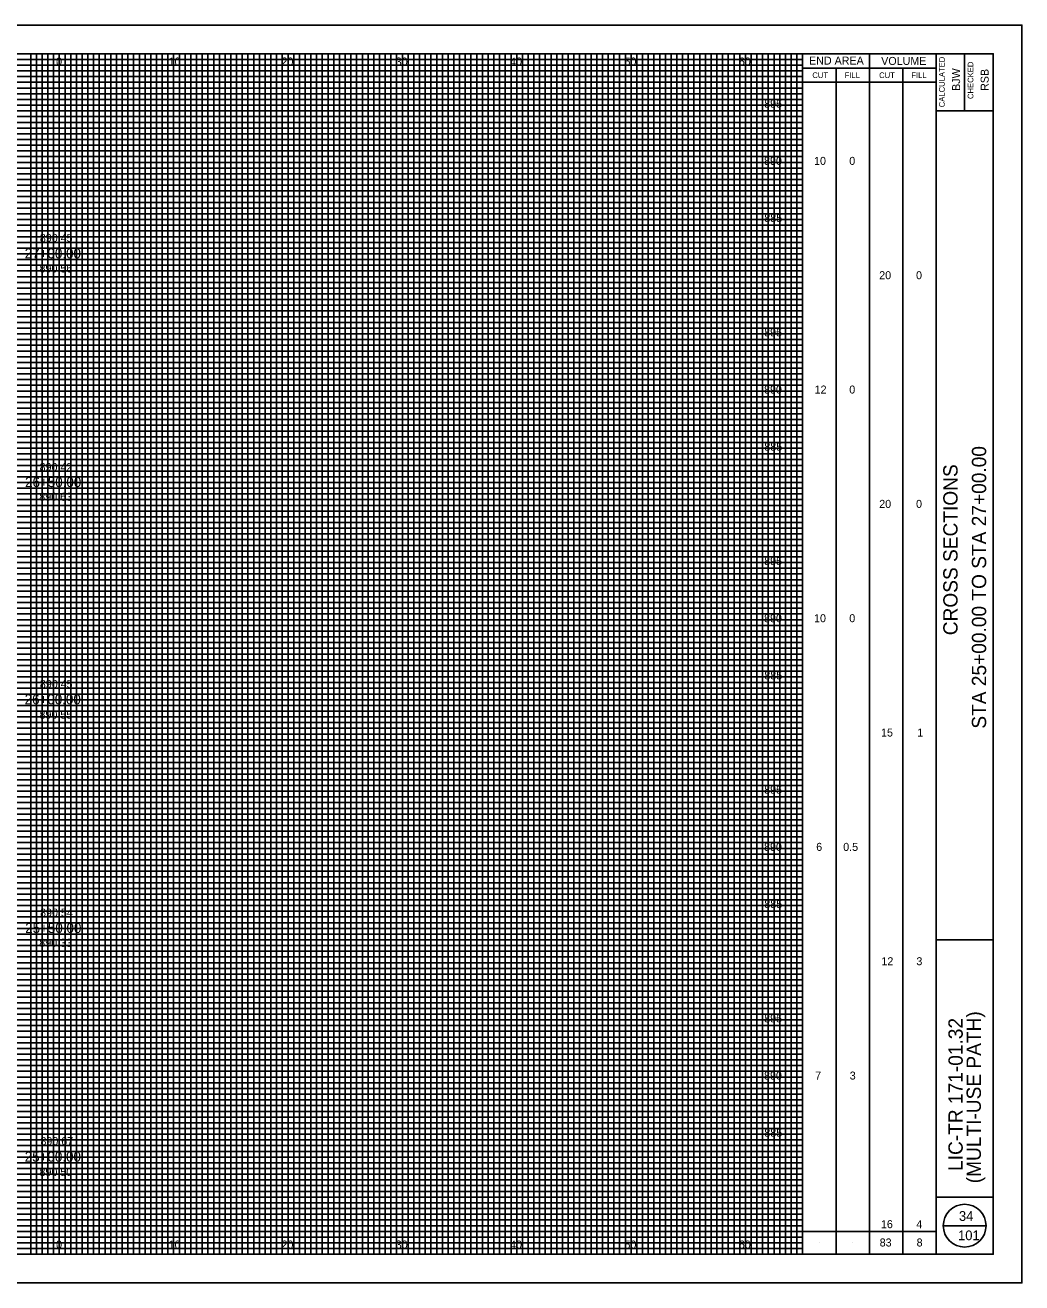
# Model space of a CAD drawing. Extents: x -10 to 160, y -2 to 2522.
# Drawn here: x 72.8 to 160, y 687.5 to 797.5 of the extents above; entities that cross this region are included whole.
import ezdxf

# ---------------------------------------------------------------- set-up
doc = ezdxf.new("R2010")
doc.units = 0
for name, color, linetype in [('GK_Cells', 7, 'Continuous'), ('GK_Patterns', 7, 'Continuous'), ('TX_P_10', 7, 'Continuous'), ('TX_X_10', 7, 'Continuous'), ('XS_P_Finished_Grade_Seeded', 7, 'Continuous'), ('XS_P_Pavt_Surface', 7, 'Continuous'), ('XS_P_Subgrade', 7, 'Continuous'), ('XS_X_Ground_Line', 7, 'Continuous')]:
    doc.layers.add(name, color=color, linetype=linetype)

msp = doc.modelspace()

# ---------------------------------------------------------------- linework, layer by layer
at = {"layer": 'GK_Cells'}
msp.add_lwpolyline([(-10, 687.5), (160, 687.5), (160, 797.5), (-10, 797.5)], close=True, dxfattribs=at)
at = {"layer": 'TX_P_10'}
for p, q in [((140.83, 690), (140.83, 795)), ((146.67, 690), (146.67, 795)), ((140.83, 793.75), (152.5, 793.75)), ((143.75, 690), (143.75, 793.75)), ((149.58, 690), (149.58, 793.75)), ((140.83, 792.5), (152.5, 792.5)), ((140.83, 692), (152.5, 692)), ((153.12, 692.5), (156.88, 692.5)), ((142.29, 691), (142.29, 691)), ((145.21, 691), (145.21, 691)), ((148.12, 691), (148.12, 691)), ((151.04, 691), (151.04, 691))]:
    msp.add_line(p, q, dxfattribs=at)
msp.add_circle((155, 692.5), 1.87, dxfattribs=at)
at = {"layer": 'TX_X_10'}
for p, q in [((75.83, 690), (75.83, 795)), ((80.83, 690), (80.83, 795)), ((85.83, 690), (85.83, 795)), ((90.83, 690), (90.83, 795)), ((95.83, 690), (95.83, 795)), ((100.83, 690), (100.83, 795)), ((105.83, 690), (105.83, 795)), ((110.83, 690), (110.83, 795)), ((115.83, 690), (115.83, 795)), ((120.83, 690), (120.83, 795)), ((125.83, 690), (125.83, 795)), ((130.83, 690), (130.83, 795)), ((135.83, 690), (135.83, 795)), ((5.83, 790), (140.83, 790)), ((5.83, 785), (140.83, 785)), ((5.83, 780), (140.83, 780)), ((5.83, 775), (140.83, 775)), ((5.83, 770), (140.83, 770)), ((5.83, 765), (140.83, 765)), ((5.83, 760), (140.83, 760)), ((5.83, 755), (140.83, 755)), ((5.83, 750), (140.83, 750)), ((5.83, 745), (140.83, 745)), ((5.83, 740), (140.83, 740)), ((5.83, 735), (140.83, 735)), ((5.83, 730), (140.83, 730)), ((5.83, 725), (140.83, 725)), ((5.83, 720), (140.83, 720)), ((5.83, 715), (140.83, 715)), ((5.83, 710), (140.83, 710)), ((5.83, 705), (140.83, 705)), ((5.83, 700), (140.83, 700)), ((5.83, 695), (140.83, 695))]:
    msp.add_line(p, q, dxfattribs=at)
at = {"layer": 'XS_P_Pavt_Surface'}
for p, q in [((152.5, 690), (152.5, 795)), ((155, 795), (155, 790)), ((152.5, 790), (157.5, 790)), ((152.5, 717.5), (157.5, 717.5)), ((152.5, 695), (157.5, 695))]:
    msp.add_line(p, q, dxfattribs=at)
msp.add_lwpolyline([(0, 795), (157.5, 795), (157.5, 690), (0, 690)], close=True, dxfattribs=at)
at = {"layer": 'XS_X_Ground_Line'}
for p, q in [((5.83, 794.5), (140.83, 794.5)), ((73.33, 690), (73.33, 795)), ((73.83, 690), (73.83, 795)), ((74.33, 690), (74.33, 795)), ((74.83, 690), (74.83, 795)), ((75.33, 690), (75.33, 795)), ((76.33, 690), (76.33, 795)), ((76.83, 690), (76.83, 795)), ((77.33, 690), (77.33, 795)), ((77.83, 690), (77.83, 795)), ((78.33, 690), (78.33, 795)), ((78.83, 690), (78.83, 795)), ((79.33, 690), (79.33, 795)), ((79.83, 690), (79.83, 795)), ((80.33, 690), (80.33, 795)), ((81.33, 690), (81.33, 795)), ((81.83, 690), (81.83, 795)), ((82.33, 690), (82.33, 795)), ((82.83, 690), (82.83, 795)), ((83.33, 690), (83.33, 795)), ((83.83, 690), (83.83, 795)), ((84.33, 690), (84.33, 795)), ((84.83, 690), (84.83, 795)), ((85.33, 690), (85.33, 795)), ((86.33, 690), (86.33, 795)), ((86.83, 690), (86.83, 795)), ((87.33, 690), (87.33, 795)), ((87.83, 690), (87.83, 795)), ((88.33, 690), (88.33, 795)), ((88.83, 690), (88.83, 795)), ((89.33, 690), (89.33, 795)), ((89.83, 690), (89.83, 795)), ((90.33, 690), (90.33, 795)), ((91.33, 690), (91.33, 795)), ((91.83, 690), (91.83, 795)), ((92.33, 690), (92.33, 795)), ((92.83, 690), (92.83, 795)), ((93.33, 690), (93.33, 795)), ((93.83, 690), (93.83, 795)), ((94.33, 690), (94.33, 795)), ((94.83, 690), (94.83, 795)), ((95.33, 690), (95.33, 795)), ((96.33, 690), (96.33, 795)), ((96.83, 690), (96.83, 795)), ((97.33, 690), (97.33, 795)), ((97.83, 690), (97.83, 795)), ((98.33, 690), (98.33, 795)), ((98.83, 690), (98.83, 795)), ((99.33, 690), (99.33, 795)), ((99.83, 690), (99.83, 795)), ((100.33, 690), (100.33, 795)), ((101.33, 690), (101.33, 795)), ((101.83, 690), (101.83, 795)), ((102.33, 690), (102.33, 795)), ((102.83, 690), (102.83, 795)), ((103.33, 690), (103.33, 795)), ((103.83, 690), (103.83, 795)), ((104.33, 690), (104.33, 795)), ((104.83, 690), (104.83, 795)), ((105.33, 690), (105.33, 795)), ((106.33, 690), (106.33, 795)), ((106.83, 690), (106.83, 795)), ((107.33, 690), (107.33, 795)), ((107.83, 690), (107.83, 795)), ((108.33, 690), (108.33, 795)), ((108.83, 690), (108.83, 795)), ((109.33, 690), (109.33, 795)), ((109.83, 690), (109.83, 795)), ((110.33, 690), (110.33, 795)), ((111.33, 690), (111.33, 795)), ((111.83, 690), (111.83, 795)), ((112.33, 690), (112.33, 795)), ((112.83, 690), (112.83, 795)), ((113.33, 690), (113.33, 795)), ((113.83, 690), (113.83, 795)), ((114.33, 690), (114.33, 795)), ((114.83, 690), (114.83, 795)), ((115.33, 690), (115.33, 795)), ((116.33, 690), (116.33, 795)), ((116.83, 690), (116.83, 795)), ((117.33, 690), (117.33, 795)), ((117.83, 690), (117.83, 795)), ((118.33, 690), (118.33, 795)), ((118.83, 690), (118.83, 795)), ((119.33, 690), (119.33, 795)), ((119.83, 690), (119.83, 795)), ((120.33, 690), (120.33, 795)), ((121.33, 690), (121.33, 795)), ((121.83, 690), (121.83, 795)), ((122.33, 690), (122.33, 795)), ((122.83, 690), (122.83, 795)), ((123.33, 690), (123.33, 795)), ((123.83, 690), (123.83, 795)), ((124.33, 690), (124.33, 795)), ((124.83, 690), (124.83, 795)), ((125.33, 690), (125.33, 795)), ((126.33, 690), (126.33, 795)), ((126.83, 690), (126.83, 795)), ((127.33, 690), (127.33, 795)), ((127.83, 690), (127.83, 795)), ((128.33, 690), (128.33, 795)), ((128.83, 690), (128.83, 795)), ((129.33, 690), (129.33, 795)), ((129.83, 690), (129.83, 795)), ((130.33, 690), (130.33, 795)), ((131.33, 690), (131.33, 795)), ((131.83, 690), (131.83, 795)), ((132.33, 690), (132.33, 795)), ((132.83, 690), (132.83, 795)), ((133.33, 690), (133.33, 795)), ((133.83, 690), (133.83, 795)), ((134.33, 690), (134.33, 795)), ((134.83, 690), (134.83, 795)), ((135.33, 690), (135.33, 795)), ((136.33, 690), (136.33, 795)), ((136.83, 690), (136.83, 795)), ((137.33, 690), (137.33, 795)), ((137.83, 690), (137.83, 795)), ((138.33, 690), (138.33, 795)), ((138.83, 690), (138.83, 795)), ((139.33, 690), (139.33, 795)), ((139.83, 690), (139.83, 795)), ((140.33, 690), (140.33, 795)), ((5.83, 794), (140.83, 794)), ((5.83, 793.5), (140.83, 793.5)), ((5.83, 793), (140.83, 793)), ((5.83, 792.5), (140.83, 792.5)), ((5.83, 792), (140.83, 792)), ((5.83, 791.5), (140.83, 791.5)), ((5.83, 791), (140.83, 791)), ((5.83, 790.5), (140.83, 790.5)), ((5.83, 789.5), (140.83, 789.5)), ((5.83, 789), (140.83, 789)), ((5.83, 788.5), (140.83, 788.5)), ((5.83, 788), (140.83, 788)), ((5.83, 787.5), (140.83, 787.5)), ((5.83, 787), (140.83, 787)), ((5.83, 786.5), (140.83, 786.5)), ((5.83, 786), (140.83, 786)), ((5.83, 785.5), (140.83, 785.5)), ((5.83, 784.5), (140.83, 784.5)), ((5.83, 784), (140.83, 784)), ((5.83, 783.5), (140.83, 783.5)), ((5.83, 783), (140.83, 783)), ((5.83, 782.5), (140.83, 782.5)), ((5.83, 782), (140.83, 782)), ((5.83, 781.5), (140.83, 781.5)), ((5.83, 781), (140.83, 781)), ((5.83, 780.5), (140.83, 780.5)), ((5.83, 779.5), (140.83, 779.5)), ((5.83, 779), (140.83, 779)), ((5.83, 778.5), (140.83, 778.5)), ((5.83, 778), (140.83, 778)), ((5.83, 777.5), (140.83, 777.5)), ((5.83, 777), (140.83, 777)), ((5.83, 776.5), (140.83, 776.5)), ((5.83, 776), (140.83, 776)), ((5.83, 775.5), (140.83, 775.5)), ((5.83, 774.5), (140.83, 774.5)), ((5.83, 774), (140.83, 774)), ((5.83, 773.5), (140.83, 773.5)), ((5.83, 773), (140.83, 773)), ((5.83, 772.5), (140.83, 772.5)), ((5.83, 772), (140.83, 772)), ((5.83, 771.5), (140.83, 771.5)), ((5.83, 771), (140.83, 771)), ((5.83, 770.5), (140.83, 770.5)), ((5.83, 769.5), (140.83, 769.5)), ((5.83, 769), (140.83, 769)), ((5.83, 768.5), (140.83, 768.5)), ((5.83, 768), (140.83, 768)), ((5.83, 767.5), (140.83, 767.5)), ((5.83, 767), (140.83, 767)), ((5.83, 766.5), (140.83, 766.5)), ((5.83, 766), (140.83, 766)), ((5.83, 765.5), (140.83, 765.5)), ((5.83, 764.5), (140.83, 764.5)), ((5.83, 764), (140.83, 764)), ((5.83, 763.5), (140.83, 763.5)), ((5.83, 763), (140.83, 763)), ((5.83, 762.5), (140.83, 762.5)), ((5.83, 762), (140.83, 762)), ((5.83, 761.5), (140.83, 761.5)), ((5.83, 761), (140.83, 761)), ((5.83, 760.5), (140.83, 760.5)), ((5.83, 759.5), (140.83, 759.5)), ((5.83, 759), (140.83, 759)), ((5.83, 758.5), (140.83, 758.5)), ((5.83, 758), (140.83, 758)), ((5.83, 757.5), (140.83, 757.5)), ((5.83, 757), (140.83, 757)), ((5.83, 756.5), (140.83, 756.5)), ((5.83, 756), (140.83, 756)), ((5.83, 755.5), (140.83, 755.5)), ((5.83, 754.5), (140.83, 754.5)), ((5.83, 754), (140.83, 754)), ((5.83, 753.5), (140.83, 753.5)), ((5.83, 753), (140.83, 753)), ((5.83, 752.5), (140.83, 752.5)), ((5.83, 752), (140.83, 752)), ((5.83, 751.5), (140.83, 751.5)), ((5.83, 751), (140.83, 751)), ((5.83, 750.5), (140.83, 750.5)), ((5.83, 749.5), (140.83, 749.5)), ((5.83, 749), (140.83, 749)), ((5.83, 748.5), (140.83, 748.5)), ((5.83, 748), (140.83, 748)), ((5.83, 747.5), (140.83, 747.5)), ((5.83, 747), (140.83, 747)), ((5.83, 746.5), (140.83, 746.5)), ((5.83, 746), (140.83, 746)), ((5.83, 745.5), (140.83, 745.5)), ((5.83, 744.5), (140.83, 744.5)), ((5.83, 744), (140.83, 744)), ((5.83, 743.5), (140.83, 743.5)), ((5.83, 743), (140.83, 743)), ((5.83, 742.5), (140.83, 742.5)), ((5.83, 742), (140.83, 742)), ((5.83, 741.5), (140.83, 741.5)), ((5.83, 741), (140.83, 741)), ((5.83, 740.5), (140.83, 740.5)), ((5.83, 739.5), (140.83, 739.5)), ((5.83, 739), (140.83, 739)), ((5.83, 738.5), (140.83, 738.5)), ((5.83, 738), (140.83, 738)), ((5.83, 737.5), (140.83, 737.5)), ((5.83, 737), (140.83, 737)), ((5.83, 736.5), (140.83, 736.5)), ((5.83, 736), (140.83, 736)), ((5.83, 735.5), (140.83, 735.5)), ((5.83, 734.5), (140.83, 734.5)), ((5.83, 734), (140.83, 734)), ((5.83, 733.5), (140.83, 733.5)), ((5.83, 733), (140.83, 733)), ((5.83, 732.5), (140.83, 732.5)), ((5.83, 732), (140.83, 732)), ((5.83, 731.5), (140.83, 731.5)), ((5.83, 731), (140.83, 731)), ((5.83, 730.5), (140.83, 730.5)), ((5.83, 729.5), (140.83, 729.5)), ((5.83, 729), (140.83, 729)), ((5.83, 728.5), (140.83, 728.5)), ((5.83, 728), (140.83, 728)), ((5.83, 727.5), (140.83, 727.5)), ((5.83, 727), (140.83, 727)), ((5.83, 726.5), (140.83, 726.5)), ((5.83, 726), (140.83, 726)), ((5.83, 725.5), (140.83, 725.5)), ((5.83, 724.5), (140.83, 724.5)), ((5.83, 724), (140.83, 724)), ((5.83, 723.5), (140.83, 723.5)), ((5.83, 723), (140.83, 723)), ((5.83, 722.5), (140.83, 722.5)), ((5.83, 722), (140.83, 722)), ((5.83, 721.5), (140.83, 721.5)), ((5.83, 721), (140.83, 721)), ((5.83, 720.5), (140.83, 720.5)), ((5.83, 719.5), (140.83, 719.5)), ((5.83, 719), (140.83, 719)), ((5.83, 718.5), (140.83, 718.5)), ((5.83, 718), (140.83, 718)), ((5.83, 717.5), (140.83, 717.5)), ((5.83, 717), (140.83, 717)), ((5.83, 716.5), (140.83, 716.5)), ((5.83, 716), (140.83, 716)), ((5.83, 715.5), (140.83, 715.5)), ((5.83, 714.5), (140.83, 714.5)), ((5.83, 714), (140.83, 714)), ((5.83, 713.5), (140.83, 713.5)), ((5.83, 713), (140.83, 713)), ((5.83, 712.5), (140.83, 712.5)), ((5.83, 712), (140.83, 712)), ((5.83, 711.5), (140.83, 711.5)), ((5.83, 711), (140.83, 711)), ((5.83, 710.5), (140.83, 710.5)), ((5.83, 709.5), (140.83, 709.5)), ((5.83, 709), (140.83, 709)), ((5.83, 708.5), (140.83, 708.5)), ((5.83, 708), (140.83, 708)), ((5.83, 707.5), (140.83, 707.5)), ((5.83, 707), (140.83, 707)), ((5.83, 706.5), (140.83, 706.5)), ((5.83, 706), (140.83, 706)), ((5.83, 705.5), (140.83, 705.5)), ((5.83, 704.5), (140.83, 704.5)), ((5.83, 704), (140.83, 704)), ((5.83, 703.5), (140.83, 703.5)), ((5.83, 703), (140.83, 703)), ((5.83, 702.5), (140.83, 702.5)), ((5.83, 702), (140.83, 702)), ((5.83, 701.5), (140.83, 701.5)), ((5.83, 701), (140.83, 701)), ((5.83, 700.5), (140.83, 700.5)), ((5.83, 699.5), (140.83, 699.5)), ((5.83, 699), (140.83, 699)), ((5.83, 698.5), (140.83, 698.5)), ((5.83, 698), (140.83, 698)), ((5.83, 697.5), (140.83, 697.5)), ((5.83, 697), (140.83, 697)), ((5.83, 696.5), (140.83, 696.5)), ((5.83, 696), (140.83, 696)), ((5.83, 695.5), (140.83, 695.5)), ((5.83, 694.5), (140.83, 694.5)), ((5.83, 694), (140.83, 694)), ((5.83, 693.5), (140.83, 693.5)), ((5.83, 693), (140.83, 693)), ((5.83, 692.5), (140.83, 692.5)), ((5.83, 692), (140.83, 692)), ((5.83, 691.5), (140.83, 691.5)), ((5.83, 691), (140.83, 691)), ((5.83, 690.5), (140.83, 690.5))]:
    msp.add_line(p, q, dxfattribs=at)

# ---------------------------------------------------------------- texts
at = {"layer": 'GK_Patterns'}
for s, height, p in [('0', 0.7, (75.55, 793.97)), ('0', 0.7, (75.55, 793.97)), ('10', 0.7, (85.39, 793.97)), ('20', 0.7, (95.26, 793.97)), ('30', 0.7, (105.25, 793.97)), ('40', 0.7, (115.25, 793.97)), ('50', 0.7, (125.25, 793.97)), ('60', 0.7, (135.25, 793.97)), ('895', 0.7, (137.47, 790.28)), ('890', 0.7, (137.46, 785.28)), ('10', 0.7, (141.83, 785.28)), ('0', 0.7, (144.91, 785.28)), ('885', 0.7, (137.48, 780.28)), ('27+00.00', 0.875, (72.81, 777.1)), ('20', 0.7, (147.53, 775.28)), ('0', 0.7, (150.75, 775.28)), ('895', 0.7, (137.47, 770.28)), ('890', 0.7, (137.46, 765.28)), ('12', 0.7, (141.88, 765.28)), ('0', 0.7, (144.91, 765.28)), ('885', 0.7, (137.48, 760.28)), ('26+50.00', 0.875, (72.84, 757.1)), ('20', 0.7, (147.53, 755.28)), ('0', 0.7, (150.75, 755.28)), ('895', 0.7, (137.47, 750.28)), ('890', 0.7, (137.46, 745.28)), ('10', 0.7, (141.83, 745.28)), ('0', 0.7, (144.91, 745.28)), ('885', 0.7, (137.48, 740.28)), ('26+00.00', 0.875, (72.8, 738.1)), ('15', 0.7, (147.69, 735.28)), ('1', 0.7, (150.86, 735.28)), ('895', 0.7, (137.47, 730.28)), ('890', 0.7, (137.46, 725.28)), ('6', 0.7, (142.02, 725.28)), ('0.5', 0.7, (144.38, 725.28)), ('885', 0.7, (137.48, 720.28)), ('25+50.00', 0.875, (72.85, 718.1)), ('12', 0.7, (147.72, 715.28)), ('3', 0.7, (150.78, 715.28)), ('895', 0.7, (137.47, 710.28)), ('890', 0.7, (137.46, 705.28)), ('7', 0.7, (141.93, 705.28)), ('3', 0.7, (144.95, 705.28)), ('885', 0.7, (137.48, 700.28)), ('25+00.00', 0.875, (72.81, 698.1)), ('16', 0.7, (147.68, 692.28)), ('4', 0.7, (150.77, 692.28)), ('0', 0.7, (75.55, 690.5)), ('0', 0.7, (75.55, 690.5)), ('10', 0.7, (85.39, 690.5)), ('20', 0.7, (95.26, 690.5)), ('30', 0.7, (105.25, 690.5)), ('40', 0.7, (115.25, 690.5)), ('50', 0.7, (125.25, 690.5)), ('60', 0.7, (135.25, 690.5)), ('83', 0.7, (147.57, 690.68)), ('8', 0.7, (150.8, 690.68))]:
    msp.add_text(s, height=height, dxfattribs=at).set_placement(p)
at = {"layer": 'TX_P_10'}
for s, height, p in [('END AREA', 0.7, (141.39, 794.05)), ('VOLUME', 0.7, (147.7, 794.02)), ('CUT', 0.5, (141.68, 792.87)), ('FILL', 0.5, (144.5, 792.87)), ('CUT', 0.5, (147.52, 792.87)), ('FILL', 0.5, (150.34, 792.87)), ('34', 0.85, (154.5, 692.92)), ('101', 0.85, (154.42, 691.23))]:
    msp.add_text(s, height=height, dxfattribs=at).set_placement(p)
for s, height, p in [('CALCULATED', 0.5, (153.26, 790.32)), ('CHECKED', 0.5, (155.76, 791.04)), ('BJW', 0.7, (154.6, 791.75)), ('RSB', 0.7, (157.1, 791.75)), ('STA 25+00.00 TO STA 27+00.00', 1.25, (156.88, 735.97)), ('CROSS SECTIONS', 1.25, (154.38, 744.14)), ('(MULTI-USE PATH)', 1.25, (156.42, 696.21)), ('LIC-TR 171-01.32', 1.25, (154.83, 697.29))]:
    msp.add_text(s, height=height, rotation=90, dxfattribs=at).set_placement(p)
at = {"layer": 'XS_P_Finished_Grade_Seeded'}
for s, p in [('890.56', (74.1, 775.87)), ('890.63', (74.08, 755.9)), ('890.55', (74.1, 736.84)), ('890.33', (74.08, 716.89)), ('890.50', (74.1, 696.84))]:
    msp.add_text(s, height=0.7, dxfattribs=at).set_placement(p)
at = {"layer": 'XS_P_Subgrade'}
for s, p in [('890.45', (74.13, 778.54)), ('890.42', (74.11, 758.5)), ('890.45', (74.13, 739.53)), ('890.54', (74.15, 719.53)), ('890.67', (74.18, 699.55))]:
    msp.add_text(s, height=0.7, dxfattribs=at).set_placement(p)

doc.saveas('drawing.dxf')
